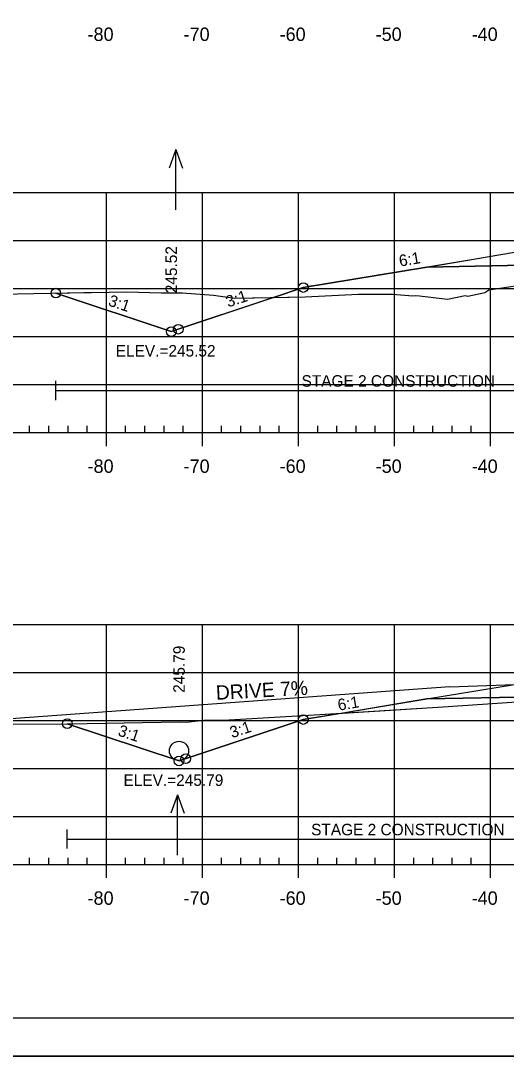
# Model space of a CAD drawing. Extents: x 1365647 to 1367999, y 387113 to 400173.
# Drawn here: x 1365805.2 to 1365855.7, y 390146.1 to 390254 of the extents above; entities that cross this region are included whole.
import ezdxf

# ---------------------------------------------------------------- set-up
doc = ezdxf.new("R2010")
doc.units = 0
for name, color, linetype in [('R_Alt Surface', 7, 'Continuous'), ('R_Axis', 7, 'Continuous'), ('R_Axis Annot', 7, 'Continuous'), ('R_Border', 7, 'Continuous'), ('R_Border Notes', 7, 'Continuous'), ('R_Contours', 7, 'Continuous'), ('R_Drive', 7, 'Continuous'), ('R_Exist Surface', 7, 'Continuous'), ('R_Fin Surface', 7, 'Continuous'), ('R_Fin Surface Annot', 7, 'Continuous'), ('R_Grid', 7, 'Continuous'), ('R_No Plot', 7, 'Continuous'), ('R_Proposed Const Limits', 7, 'Continuous'), ('R_Water', 7, 'Continuous'), ('R_Water Annot', 7, 'Continuous')]:
    doc.layers.add(name, color=color, linetype=linetype)

msp = doc.modelspace()

# ---------------------------------------------------------------- linework, layer by layer
at = {"layer": 'R_Alt Surface'}
for points in [[(1365847.47, 390228.36), (1365862.59, 390228.67), (1365881.89, 390229.05), (1365881.89, 390230.34), (1365894.09, 390230.59), (1365905.98, 390230.35), (1365905.98, 390229.06), (1365925.59, 390228.67), (1365940.72, 390228.36)], [(1365847.47, 390183.36), (1365862.59, 390183.66), (1365881.89, 390184.04), (1365881.89, 390185.33), (1365894.09, 390185.58), (1365906.01, 390185.34), (1365906.01, 390184.05), (1365925.59, 390183.66), (1365940.72, 390183.36)]]:
    msp.add_lwpolyline(points, dxfattribs=at)
at = {"layer": 'R_Axis'}
for p, q in [((1365806.09, 390211.11), (1365806.09, 390211.81)), ((1365808.09, 390211.11), (1365808.09, 390211.81)), ((1365810.09, 390211.11), (1365810.09, 390211.81)), ((1365812.09, 390211.11), (1365812.09, 390211.81)), ((1365816.09, 390211.11), (1365816.09, 390211.81)), ((1365818.09, 390211.11), (1365818.09, 390211.81)), ((1365820.09, 390211.11), (1365820.09, 390211.81)), ((1365822.09, 390211.11), (1365822.09, 390211.81)), ((1365826.09, 390211.11), (1365826.09, 390211.81)), ((1365828.09, 390211.11), (1365828.09, 390211.81)), ((1365830.09, 390211.11), (1365830.09, 390211.81)), ((1365832.09, 390211.11), (1365832.09, 390211.81)), ((1365836.09, 390211.11), (1365836.09, 390211.81)), ((1365838.09, 390211.11), (1365838.09, 390211.81)), ((1365840.09, 390211.11), (1365840.09, 390211.81)), ((1365842.09, 390211.11), (1365842.09, 390211.81)), ((1365846.09, 390211.11), (1365846.09, 390211.81)), ((1365848.09, 390211.11), (1365848.09, 390211.81)), ((1365850.09, 390211.11), (1365850.09, 390211.81)), ((1365852.09, 390211.11), (1365852.09, 390211.81)), ((1365749.09, 390211.11), (1366039.09, 390211.11)), ((1365814.09, 390209.71), (1365814.09, 390211.11)), ((1365824.09, 390209.71), (1365824.09, 390211.11)), ((1365834.09, 390209.71), (1365834.09, 390211.11)), ((1365844.09, 390209.71), (1365844.09, 390211.11)), ((1365854.09, 390209.71), (1365854.09, 390211.11)), ((1365806.09, 390166.11), (1365806.09, 390166.81)), ((1365808.09, 390166.11), (1365808.09, 390166.81)), ((1365810.09, 390166.11), (1365810.09, 390166.81)), ((1365812.09, 390166.11), (1365812.09, 390166.81)), ((1365816.09, 390166.11), (1365816.09, 390166.81)), ((1365818.09, 390166.11), (1365818.09, 390166.81)), ((1365820.09, 390166.11), (1365820.09, 390166.81)), ((1365822.09, 390166.11), (1365822.09, 390166.81)), ((1365826.09, 390166.11), (1365826.09, 390166.81)), ((1365828.09, 390166.11), (1365828.09, 390166.81)), ((1365830.09, 390166.11), (1365830.09, 390166.81)), ((1365832.09, 390166.11), (1365832.09, 390166.81)), ((1365836.09, 390166.11), (1365836.09, 390166.81)), ((1365838.09, 390166.11), (1365838.09, 390166.81)), ((1365840.09, 390166.11), (1365840.09, 390166.81)), ((1365842.09, 390166.11), (1365842.09, 390166.81)), ((1365846.09, 390166.11), (1365846.09, 390166.81)), ((1365848.09, 390166.11), (1365848.09, 390166.81)), ((1365850.09, 390166.11), (1365850.09, 390166.81)), ((1365852.09, 390166.11), (1365852.09, 390166.81)), ((1365749.09, 390166.11), (1366039.09, 390166.11)), ((1365814.09, 390164.71), (1365814.09, 390166.11)), ((1365824.09, 390164.71), (1365824.09, 390166.11)), ((1365834.09, 390164.71), (1365834.09, 390166.11)), ((1365844.09, 390164.71), (1365844.09, 390166.11)), ((1365854.09, 390164.71), (1365854.09, 390166.11))]:
    msp.add_line(p, q, dxfattribs=at)
at = {"layer": 'R_Border'}
msp.add_line((1366052.27, 390150.11), (1365736.09, 390150.11), dxfattribs=at)
at = {"layer": 'R_Contours'}
for points in [[(1365831.49, 390225.19), (1365834.78, 390225.24), (1365840.34, 390225.53), (1365843.88, 390225.53), (1365846.01, 390225.34), (1365846.29, 390225.38), (1365846.71, 390225.34), (1365849.6, 390225.02), (1365851.44, 390225.38), (1365851.71, 390225.33), (1365853.2, 390225.65), (1365853.49, 390225.69), (1365853.92, 390225.98), (1365856.45, 390226.37), (1365859.05, 390227), (1365859.8, 390227.18), (1365863.17, 390227.97), (1365866.21, 390228.36), (1365869.71, 390228.78), (1365869.82, 390228.81), (1365862.59, 390228.67), (1365847.47, 390228.36), (1365834.59, 390226.22)], [(1365808.82, 390225.64), (1365811.74, 390225.7), (1365812.53, 390225.71), (1365816.23, 390225.77), (1365819.82, 390225.68), (1365821.97, 390225.66), (1365825.24, 390225.43), (1365827.47, 390225.12), (1365831.49, 390225.19), (1365820.84, 390221.63)], [(1365838.7, 390181.89), (1365849.16, 390182.53), (1365858.87, 390183.18), (1365866.56, 390183.7), (1365867.03, 390183.75), (1365862.59, 390183.66), (1365847.47, 390183.36)], [(1365810.01, 390180.78), (1365810.16, 390180.78), (1365821.71, 390180.99), (1365822.4, 390180.93), (1365824.24, 390181.15), (1365826.28, 390181.14), (1365836.32, 390181.75), (1365838.7, 390181.89), (1365834.59, 390181.21), (1365821.65, 390176.9)]]:
    msp.add_lwpolyline(points, close=True, dxfattribs=at)
at = {"layer": 'R_Drive'}
for q in [(1365795.11, 390180.61), (1365856.59, 390184.88)]:
    msp.add_line((1365849.85, 390184.61), q, dxfattribs=at)
at = {"layer": 'R_Exist Surface'}
for points in [[(1365799.59, 390225.45), (1365811.74, 390225.7), (1365812.53, 390225.71), (1365816.23, 390225.77), (1365819.82, 390225.68), (1365821.97, 390225.66), (1365825.24, 390225.43), (1365827.47, 390225.12), (1365834.78, 390225.24), (1365840.34, 390225.53), (1365843.88, 390225.53), (1365846.01, 390225.34), (1365846.29, 390225.38), (1365846.71, 390225.34), (1365849.6, 390225.02), (1365851.44, 390225.38), (1365851.71, 390225.33), (1365853.2, 390225.65), (1365853.49, 390225.69), (1365853.92, 390225.98), (1365856.45, 390226.37)], [(1365804.15, 390180.72), (1365810.16, 390180.78), (1365821.71, 390180.99), (1365822.4, 390180.93), (1365824.24, 390181.15), (1365826.28, 390181.14), (1365836.32, 390181.75), (1365849.16, 390182.53), (1365858.87, 390183.18)]]:
    msp.add_lwpolyline(points, dxfattribs=at)
at = {"layer": 'R_Fin Surface'}
for points in [[(1365808.82, 390225.64), (1365820.84, 390221.63), (1365834.59, 390226.22), (1365847.47, 390228.36), (1365856.59, 390229.89), (1365862.59, 390230.13), (1365864.59, 390230.17), (1365894.09, 390230.76), (1365923.59, 390230.17), (1365925.59, 390230.13), (1365931.59, 390229.89), (1365940.72, 390228.36), (1365953.59, 390226.22), (1365972.47, 390219.93), (1365987.48, 390224.93)], [(1365831.49, 390225.19), (1365834.59, 390226.22), (1365852.3, 390229.17), (1365856.59, 390229.89), (1365862.59, 390230.13), (1365864.59, 390230.17), (1365894.09, 390230.76), (1365923.59, 390230.17), (1365925.59, 390230.13), (1365931.59, 390229.89), (1365935.89, 390229.17), (1365953.59, 390226.22), (1365957.94, 390224.77)], [(1365810.01, 390180.78), (1365821.65, 390176.9), (1365834.59, 390181.21), (1365847.47, 390183.36), (1365856.59, 390184.88), (1365862.59, 390185.12), (1365864.59, 390185.16), (1365894.09, 390185.75), (1365923.59, 390185.16), (1365925.59, 390185.12), (1365931.59, 390184.88), (1365940.72, 390183.36), (1365953.59, 390181.21), (1365971.69, 390175.18), (1365986.29, 390180.04)]]:
    msp.add_lwpolyline(points, dxfattribs=at)
at = {"layer": 'R_Grid'}
for p, q in [((1365749.09, 390236.11), (1366039.09, 390236.11)), ((1365814.09, 390211.11), (1365814.09, 390236.11)), ((1365824.09, 390211.11), (1365824.09, 390236.11)), ((1365834.09, 390211.11), (1365834.09, 390236.11)), ((1365844.09, 390211.11), (1365844.09, 390236.11)), ((1365854.09, 390211.11), (1365854.09, 390236.11)), ((1365749.09, 390231.11), (1366039.09, 390231.11)), ((1365749.09, 390226.11), (1366039.09, 390226.11)), ((1365749.09, 390221.11), (1366039.09, 390221.11)), ((1365749.09, 390216.11), (1366039.09, 390216.11)), ((1365749.09, 390211.11), (1366039.09, 390211.11)), ((1365749.09, 390191.11), (1366039.09, 390191.11)), ((1365814.09, 390166.11), (1365814.09, 390191.11)), ((1365824.09, 390166.11), (1365824.09, 390191.11)), ((1365834.09, 390166.11), (1365834.09, 390191.11)), ((1365844.09, 390166.11), (1365844.09, 390191.11)), ((1365854.09, 390166.11), (1365854.09, 390191.11)), ((1365749.09, 390186.11), (1366039.09, 390186.11)), ((1365749.09, 390181.11), (1366039.09, 390181.11)), ((1365749.09, 390176.11), (1366039.09, 390176.11)), ((1365749.09, 390171.11), (1366039.09, 390171.11)), ((1365749.09, 390166.11), (1366039.09, 390166.11))]:
    msp.add_line(p, q, dxfattribs=at)
at = {"layer": 'R_No Plot'}
msp.add_line((1365723.69, 390146.13), (1366057.03, 390146.13), dxfattribs=at)
msp.add_lwpolyline([(1365723.69, 390359.47), (1366057.03, 390359.47), (1366057.03, 390146.13), (1365723.69, 390146.13)], close=True, dxfattribs=at)
for centre in [(1365834.59, 390226.22), (1365834.59, 390226.22), (1365834.59, 390226.22), (1365834.59, 390226.22), (1365834.59, 390226.22), (1365808.82, 390225.64), (1365808.82, 390225.64), (1365821.58, 390221.88), (1365821.58, 390221.88), (1365821.58, 390221.88), (1365820.84, 390221.63), (1365834.59, 390181.21), (1365834.59, 390181.21), (1365834.59, 390181.21), (1365834.59, 390181.21), (1365834.59, 390181.21), (1365810.01, 390180.78), (1365810.01, 390180.78), (1365821.65, 390176.9), (1365821.65, 390176.9), (1365822.35, 390177.13), (1365822.35, 390177.13), (1365822.35, 390177.13)]:
    msp.add_circle(centre, 0.5, dxfattribs=at)
at = {"layer": 'R_Proposed Const Limits'}
for points in [[(1365820.84, 390221.63), (1365808.82, 390225.64)], [(1365821.65, 390176.9), (1365810.01, 390180.78)]]:
    msp.add_lwpolyline(points, dxfattribs=at)
at = {"layer": 'R_Water'}
for p, q in [((1365808.82, 390214.5), (1365808.82, 390216.5)), ((1365808.82, 390215.5), (1365881.89, 390215.5)), ((1365810.01, 390167.76), (1365810.01, 390169.76)), ((1365810.01, 390168.76), (1365881.89, 390168.76))]:
    msp.add_line(p, q, dxfattribs=at)
msp.add_circle((1365821.65, 390177.95), 1, dxfattribs=at)
at = {"layer": 'R_Water Annot'}
for p, q in [((1365821.32, 390240.6), (1365820.62, 390238.67)), ((1365821.32, 390234.31), (1365821.32, 390240.6)), ((1365821.32, 390240.6), (1365822.02, 390238.67)), ((1365821.5, 390173.38), (1365820.8, 390171.46)), ((1365821.5, 390167.09), (1365821.5, 390173.38)), ((1365821.5, 390173.38), (1365822.2, 390171.46))]:
    msp.add_line(p, q, dxfattribs=at)

# ---------------------------------------------------------------- texts
at = {"layer": 'R_Axis Annot'}
for s, p in [('-80', (1365812.13, 390251.91)), ('-70', (1365822.13, 390251.91)), ('-60', (1365832.13, 390251.91)), ('-50', (1365842.13, 390251.91)), ('-40', (1365852.13, 390251.91)), ('-80', (1365812.13, 390206.91)), ('-70', (1365822.13, 390206.91)), ('-60', (1365832.13, 390206.91)), ('-50', (1365842.13, 390206.91)), ('-40', (1365852.13, 390206.91)), ('-80', (1365812.13, 390161.91)), ('-70', (1365822.13, 390161.91)), ('-60', (1365832.13, 390161.91)), ('-50', (1365842.13, 390161.91)), ('-40', (1365852.13, 390161.91))]:
    msp.add_text(s, height=1.4, dxfattribs=at).set_placement(p)
at = {"layer": 'R_Border Notes'}
for s, p in [('ELEV.=245.52', (1365815.06, 390219.03)), ('ELEV.=245.79', (1365815.87, 390174.3))]:
    msp.add_text(s, height=1.2, dxfattribs=at).set_placement(p)
at = {"layer": 'R_Drive'}
msp.add_text('DRIVE 7%', height=1.5, rotation=3.1665, dxfattribs=at).set_placement((1365825.53, 390183.26))
at = {"layer": 'R_Fin Surface Annot'}
for s, rotation, p in [('245.52', 90, (1365821.44, 390225.63)), ('6:1', 9.4623, (1365844.66, 390228.4)), ('3:1', 18.4349, (1365826.77, 390224.14)), ('3:1', 341.5651, (1365814.2, 390224.37)), ('245.79', 90, (1365822.25, 390184)), ('6:1', 9.4623, (1365838.28, 390182.13)), ('3:1', 341.5651, (1365815.2, 390179.57)), ('3:1', 18.4349, (1365827.17, 390179.26))]:
    msp.add_text(s, height=1.2, rotation=rotation, dxfattribs=at).set_placement(p)
at = {"layer": 'R_Water'}
for p in [(1365834.41, 390215.89), (1365835.41, 390169.15)]:
    msp.add_text('STAGE 2 CONSTRUCTION', height=1.2, dxfattribs=at).set_placement(p)

doc.saveas('drawing.dxf')
